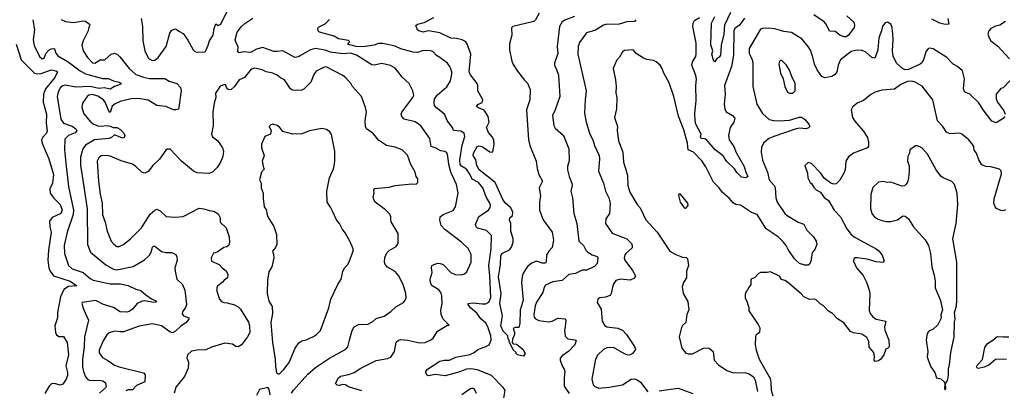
# Model space of a CAD drawing. Extents: x 2199565 to 2323334, y 894172 to 1018966.
# Tile 385 of 440: x 2270953 to 2279795, y 1001525 to 1004855. Entities that reach past the tile are written whole.
import ezdxf

# ---------------------------------------------------------------- set-up
doc = ezdxf.new("R2010")
doc.units = 0

msp = doc.modelspace()

# ---------------------------------------------------------------- linework, layer by layer
at = {"layer": '0CON10XD'}
for points in [[(2272145, 1004488.1), (2272165, 1004490.6), (2272195.8, 1004515), (2272268, 1004615), (2272301.2, 1004735), (2272315, 1004757.5), (2272345, 1004772.5), (2272365, 1004767.5), (2272381.2, 1004751.2), (2272419.7, 1004729.7), (2272462.3, 1004672.3), (2272510, 1004585), (2272525, 1004568), (2272545, 1004562), (2272565, 1004566.7), (2272606.7, 1004563.3), (2272620, 1004570), (2272646, 1004625), (2272656.1, 1004663.9), (2272690, 1004715), (2272699.2, 1004775), (2272715, 1004816.7), (2272735, 1004803.3), (2272760, 1004815), (2272815, 1004932.5)], [(2275616.7, 1004915), (2275586.1, 1004853.9), (2275570.4, 1004839.6), (2275382.5, 1004795), (2275368.6, 1004781.4), (2275372.5, 1004715), (2275352.9, 1004637.1), (2275352.4, 1004585), (2275372.9, 1004482.9), (2275385, 1004452.5), (2275422.9, 1004392.9), (2275485, 1004311.2), (2275512, 1004285), (2275537.5, 1004227.5), (2275534.2, 1004135), (2275503.1, 1004045), (2275515.5, 1003865), (2275523.3, 1003775), (2275535.6, 1003725), (2275590.6, 1003585), (2275599.1, 1003519.1), (2275614.2, 1003464.2), (2275648, 1003405), (2275618, 1003345), (2275630, 1003275), (2275620.5, 1003215), (2275619.5, 1003145), (2275655, 1003057.5), (2275735.8, 1002945), (2275748, 1002875), (2275735, 1002807.5), (2275703.3, 1002775), (2275685, 1002740), (2275680.7, 1002679.3), (2275675, 1002667.5), (2275644, 1002666), (2275602.2, 1002682.2), (2275585, 1002682.5), (2275551.2, 1002668.8), (2275513.3, 1002636.7), (2275473.1, 1002576.9), (2275463.8, 1002546.2), (2275460, 1002495), (2275474, 1002335), (2275448.1, 1002245), (2275444.2, 1002125.8), (2275435, 1002090), (2275401.7, 1002088.3), (2275385, 1002080), (2275396.7, 1002045), (2275396.4, 1002026.4), (2275377.5, 1001985), (2275376.7, 1001955), (2275383.3, 1001943.3), (2275415, 1001940), (2275471.2, 1001895), (2275492.5, 1001855), (2275477.5, 1001832.5), (2275423, 1001843), (2275410, 1001855), (2275410, 1001865), (2275385, 1001887.5), (2275347.5, 1001965), (2275350, 1001975), (2275340, 1001985), (2275337.5, 1002015), (2275294.4, 1002055), (2275275, 1002103.3), (2275290, 1002195), (2275265.4, 1002305), (2275277.1, 1002395), (2275251.6, 1002545), (2275263.9, 1002615), (2275272.1, 1002655), (2275275, 1002732.5), (2275282.5, 1002755), (2275352.2, 1002787.8), (2275368.5, 1002811.5), (2275385.3, 1002855), (2275383.3, 1002886.8), (2275364.6, 1002955), (2275364, 1003025), (2275351.8, 1003055), (2275354.8, 1003075.2), (2275377.1, 1003095), (2275380.5, 1003125), (2275363.4, 1003163.4), (2275315, 1003206.8), (2275295, 1003234.5), (2275221.7, 1003391.7), (2275078.5, 1003505), (2275057.1, 1003545), (2275049.2, 1003595), (2275025.8, 1003635), (2275027.1, 1003655), (2275062.5, 1003715), (2275075, 1003722.2), (2275105, 1003716.7), (2275175, 1003666.4), (2275195, 1003664), (2275200.9, 1003669.1), (2275213, 1003735), (2275211.2, 1003771.2), (2275198.6, 1003798.6), (2275161.7, 1003841.7), (2275143.8, 1003885), (2275168.8, 1003935), (2275159, 1003985), (2275125, 1004043.1), (2275072.2, 1004062.2), (2275056, 1004075), (2275066.7, 1004093.3), (2275105, 1004111.8), (2275111.4, 1004135), (2275067.8, 1004215), (2275067.4, 1004265), (2275061.3, 1004281.3), (2275000.5, 1004360.5), (2274989, 1004385), (2275005.2, 1004544.8), (2274969.6, 1004645), (2274955, 1004659.6), (2274925, 1004673.8), (2274875, 1004686.7), (2274825, 1004689.2), (2274725, 1004736.1), (2274625, 1004755.4), (2274575, 1004742.5), (2274536.7, 1004755), (2274526.7, 1004765), (2274511.7, 1004801.7), (2274524, 1004815), (2274585, 1004829.5), (2274672, 1004875)], [(2277335, 1004920), (2277282.1, 1004805), (2277275.7, 1004725), (2277253.6, 1004625), (2277247.3, 1004535), (2277235, 1004517.5), (2277212.5, 1004505), (2277195, 1004477.5), (2277185, 1004492.5), (2277170, 1004545), (2277178.9, 1004575), (2277159, 1004629), (2277164.7, 1004824.7), (2277195.5, 1004884.5)], [(2278380.5, 1004890.5), (2278443, 1004833), (2278450, 1004805), (2278445.6, 1004785), (2278397.5, 1004715), (2278375, 1004701.9), (2278355, 1004701.4), (2278317, 1004717), (2278275, 1004747.8), (2278225, 1004752.5), (2278194.3, 1004815), (2278177.5, 1004835), (2278085, 1004898.6)], [(2271071.8, 1004855), (2271085.4, 1004765), (2271074.4, 1004675), (2271082.4, 1004622.4), (2271131.5, 1004525), (2271155, 1004502.7), (2271171.9, 1004508.1), (2271188.3, 1004551.7), (2271215, 1004580), (2271235, 1004594.3), (2271257.3, 1004597.3), (2271265, 1004592.5), (2271277.8, 1004555), (2271295, 1004531.1), (2271387.7, 1004477.7), (2271496.3, 1004396.3), (2271545, 1004368.4), (2271695, 1004325.4), (2271746.6, 1004326.6), (2271795, 1004305.5), (2271845, 1004294.4), (2271862, 1004285), (2271862, 1004275), (2271805.3, 1004254.7), (2271765, 1004232.1), (2271715, 1004243.1), (2271662.2, 1004237.8), (2271585, 1004253.2), (2271457.4, 1004247.4), (2271365, 1004266.1), (2271338.9, 1004261.1), (2271315, 1004241.9), (2271298.2, 1004205), (2271290.3, 1004165), (2271321.3, 1003961.3), (2271345, 1003925.6), (2271425, 1003899.6), (2271456.9, 1003875), (2271465.8, 1003855), (2271451.9, 1003838.1), (2271390, 1003815), (2271359.1, 1003780.9), (2271354.7, 1003685.3), (2271366, 1003565), (2271389.6, 1003355), (2271435.9, 1003145), (2271432.7, 1003105), (2271379.2, 1002945), (2271351.8, 1002825), (2271356.4, 1002755), (2271391.5, 1002645), (2271425, 1002616.5), (2271522.9, 1002582.9), (2271585, 1002528.5), (2271612, 1002515), (2271765, 1002480.7), (2271855, 1002480.7), (2271925.4, 1002465.4), (2271994.7, 1002434.7), (2272041.9, 1002421.9), (2272085, 1002381.4), (2272135, 1002345.6), (2272175, 1002330), (2272181.2, 1002325), (2272175, 1002316.7), (2272155, 1002313.1), (2272075, 1002328.5), (2272053.8, 1002325), (2272006.4, 1002303.6), (2271966, 1002255), (2271936.9, 1002233.1), (2271915, 1002226.7), (2271855, 1002231.1), (2271795, 1002268.9), (2271706.1, 1002296.1), (2271635, 1002332.7), (2271512.5, 1002315), (2271510, 1002305), (2271525.8, 1002255), (2271569.4, 1002155), (2271533.8, 1002005), (2271531.5, 1001915), (2271516, 1001804), (2271517.3, 1001735), (2271524.7, 1001695), (2271542.9, 1001645), (2271565, 1001621.2), (2271585, 1001614.4), (2271665, 1001616.7), (2271699.6, 1001609.6), (2271723, 1001593), (2271730, 1001560), (2271723.4, 1001546.6), (2271670.7, 1001499.3)], [(2271325, 1004858), (2271365, 1004837.5), (2271435, 1004829.4), (2271525.5, 1004845.5), (2271545, 1004842.5), (2271580, 1004815), (2271583.3, 1004805), (2271572.5, 1004787.5), (2271568.9, 1004755), (2271522.5, 1004665), (2271511.1, 1004625), (2271524, 1004574), (2271561.8, 1004515), (2271605, 1004466.5), (2271626.6, 1004463.4), (2271675, 1004495.5), (2271716.6, 1004493.4), (2271775, 1004545.8), (2271805, 1004554.3), (2271831.7, 1004541.7), (2271852.2, 1004522.2), (2271934.4, 1004415), (2271995, 1004363.8), (2272065, 1004337.8), (2272117.3, 1004327.3), (2272256.8, 1004326.8), (2272295, 1004304), (2272362.7, 1004282.7), (2272397, 1004247), (2272402.5, 1004215), (2272383, 1004067), (2272377.7, 1004052.3), (2272356.1, 1004043.9), (2272335, 1004044.4), (2272265.3, 1004075.3), (2272185, 1004085.4), (2272105, 1004133.2), (2272035, 1004144.6), (2271965, 1004145.7), (2271855, 1004120.8), (2271809.3, 1004099.3), (2271782.1, 1004077.9), (2271765, 1004021.9), (2271755, 1004026.7), (2271720.5, 1004115), (2271705, 1004136), (2271655, 1004168.6), (2271605, 1004181.7), (2271575, 1004175.8), (2271558.8, 1004165), (2271516.7, 1004105), (2271511.5, 1004065), (2271528.1, 1004008.1), (2271591.1, 1003935), (2271618.6, 1003915), (2271655, 1003902.5), (2271685, 1003898.6), (2271735, 1003902.9), (2271765, 1003899.2), (2271793, 1003887), (2271825, 1003886), (2271858.7, 1003868.7), (2271888.8, 1003835), (2271896, 1003815), (2271890, 1003795), (2271875, 1003789.2), (2271805, 1003820), (2271776, 1003795), (2271755, 1003786.8), (2271625, 1003775.8), (2271545, 1003728.5), (2271520.9, 1003695), (2271499.8, 1003620.2), (2271498.9, 1003545), (2271513, 1003453), (2271558.7, 1003155), (2271561.5, 1002835), (2271588.6, 1002765), (2271725, 1002653.5), (2271794, 1002614), (2271825, 1002608.2), (2271972.8, 1002637.2), (2272073.6, 1002696.4), (2272119.8, 1002740.2), (2272133.3, 1002765), (2272145, 1002810), (2272155, 1002820), (2272165, 1002820.8), (2272225, 1002773.3), (2272265, 1002761.9), (2272315, 1002763.1), (2272354.3, 1002744.3), (2272364.2, 1002724.2), (2272365.7, 1002695.7), (2272346.8, 1002623.2), (2272347.5, 1002595), (2272364.6, 1002524.6), (2272415.7, 1002475), (2272435.6, 1002425), (2272449.2, 1002295), (2272441.3, 1002268.7), (2272415, 1002231.2), (2272413, 1002213), (2272425, 1002194.6), (2272470.9, 1002175), (2272471.2, 1002165), (2272445, 1002130.8), (2272402.5, 1002105), (2272352.5, 1002057.5), (2272325, 1002041.1), (2272300.4, 1002050.4), (2272225, 1002103.8), (2272145, 1002123.3), (2272025, 1002100), (2271885, 1002051.9), (2271855, 1002049.2), (2271805, 1002057.1), (2271755, 1002041.1), (2271735, 1002024.4), (2271700.9, 1001969.1), (2271665.7, 1001885), (2271665, 1001862.5), (2271695, 1001820), (2271745, 1001794.3), (2271805, 1001751.9), (2271845, 1001734.5), (2272065, 1001681.4), (2272080.8, 1001665), (2272077.5, 1001602.5), (2272001.4, 1001568.6), (2271965, 1001529.1), (2271925, 1001530), (2271905, 1001519.5)], [(2272042.9, 1004865), (2272054.3, 1004795), (2272057.1, 1004665), (2272075.8, 1004575), (2272110.8, 1004505), (2272145, 1004488.1)], [(2274025, 1001520), (2273906.1, 1001556.1), (2273880, 1001575), (2273855, 1001576.9), (2273825, 1001566.9), (2273805, 1001571.9), (2273788, 1001585), (2273815, 1001635.7), (2273835, 1001652.2), (2273905, 1001665.6), (2273955.4, 1001684.6), (2274015, 1001724.2), (2274155, 1001794.3), (2274255, 1001809.5), (2274285, 1001823.1), (2274317.5, 1001875), (2274335, 1001956.7), (2274355, 1001976.2), (2274375, 1001982), (2274435, 1001975.8), (2274542.5, 1001952.5), (2274594.1, 1001955.9), (2274645, 1001980), (2274665.5, 1001994.5), (2274705, 1002056), (2274795, 1002110), (2274810, 1002110), (2274755.7, 1002165.7), (2274738.6, 1002205), (2274735.7, 1002245), (2274747.1, 1002305), (2274742.9, 1002375), (2274734.3, 1002405), (2274716.6, 1002426.6), (2274655.8, 1002465), (2274641.1, 1002491.1), (2274639.4, 1002525), (2274655.7, 1002585), (2274650, 1002625), (2274654, 1002645), (2274703.4, 1002666.6), (2274730, 1002665), (2274755, 1002654.4), (2274826, 1002585), (2274865, 1002566.7), (2274917, 1002563), (2274947, 1002573), (2274969.1, 1002590.9), (2275007.1, 1002675), (2275007.1, 1002745), (2274979.3, 1002799.3), (2274920, 1002855), (2274769.8, 1002969.8), (2274739.2, 1003005), (2274726.7, 1003055), (2274730, 1003085), (2274755.7, 1003104.3), (2274845, 1003140), (2274865.6, 1003175), (2274889.4, 1003295), (2274874.5, 1003375), (2274824, 1003485), (2274807.3, 1003555), (2274798.3, 1003628.3), (2274787.4, 1003657.4), (2274769.7, 1003669.7), (2274735, 1003678.1), (2274684.5, 1003704.5), (2274649.2, 1003715), (2274635, 1003788.8), (2274555, 1003901.4), (2274505, 1003937.1), (2274405, 1003960.8), (2274384.3, 1003984.3), (2274378.8, 1004005), (2274384, 1004025), (2274483.1, 1004155), (2274491.1, 1004175), (2274482.9, 1004215), (2274450.9, 1004280.9), (2274388.3, 1004338.3), (2274360.6, 1004375), (2274325, 1004418.8), (2274283, 1004443), (2274205, 1004461.1), (2274135, 1004446.4), (2274115, 1004449.5), (2273978.9, 1004535), (2273925, 1004554.1), (2273855, 1004549.5), (2273745, 1004562.8), (2273695, 1004580.9), (2273605, 1004595.3), (2273565, 1004585.3), (2273455, 1004521.8), (2273425, 1004516.4), (2273315, 1004576.3), (2273265, 1004568.4), (2273235, 1004570.5), (2273135, 1004604), (2273078.8, 1004591.2), (2273025, 1004560.3), (2272963.5, 1004566.5), (2272925, 1004556.7), (2272911.2, 1004565), (2272914.2, 1004615), (2272895.5, 1004645.5), (2272888.9, 1004675), (2272907, 1004743), (2272945.4, 1004795), (2272975, 1004821.8), (2273045, 1004867.3)], [(2275297.8, 1001435), (2275311.5, 1001525), (2275295, 1001551.4), (2275188.7, 1001658.7), (2275065, 1001708.1), (2275005, 1001718.7), (2274965, 1001714.3), (2274905, 1001690), (2274775, 1001656.5), (2274685, 1001666.9), (2274624.1, 1001654.1), (2274610.7, 1001660.7), (2274600.7, 1001680.7), (2274601.2, 1001695), (2274616.2, 1001715), (2274724.6, 1001785.4), (2274764.6, 1001795.4), (2274813, 1001797), (2274868.1, 1001821.9), (2274995, 1001845.3), (2275035, 1001865.4), (2275068.5, 1001891.5), (2275140.1, 1001919.9), (2275167.8, 1001935), (2275185.4, 1001975), (2275184.5, 1002015.5), (2275157.7, 1002095), (2275138.2, 1002128.2), (2275095, 1002168.5), (2275056.8, 1002216.8), (2275002, 1002265), (2274980.8, 1002295), (2274980, 1002305), (2275025, 1002312.3), (2275105, 1002301.2), (2275137.6, 1002302.4), (2275165, 1002317.5), (2275185, 1002360), (2275176.2, 1002555), (2275166.1, 1002645), (2275185.9, 1002795), (2275189.2, 1002915), (2275145, 1002960.8), (2275063, 1002983), (2275051.5, 1002995), (2275046.5, 1003015), (2275075, 1003087.5), (2275162.5, 1003145), (2275178.8, 1003168.8), (2275181.9, 1003185), (2275175.6, 1003205), (2275143.3, 1003263.3), (2275112.2, 1003345), (2275073.3, 1003393.2), (2275015, 1003423.2), (2274996, 1003466), (2274965, 1003512.9), (2274919.4, 1003539.4), (2274908, 1003555), (2274904, 1003595), (2274925, 1003728.8), (2274949.1, 1003805), (2274945.7, 1003835), (2274915, 1003853.5), (2274849.7, 1003859.7), (2274840.8, 1003885), (2274794.1, 1003944.1), (2274767.8, 1004005), (2274695, 1004062.5), (2274679.2, 1004085), (2274674, 1004105), (2274678, 1004145), (2274705, 1004179.4), (2274788.9, 1004251.1), (2274821.4, 1004305), (2274834, 1004365), (2274834.2, 1004385), (2274816.7, 1004435), (2274794.2, 1004464.2), (2274726, 1004515), (2274694.5, 1004534.5), (2274665, 1004565.8), (2274645, 1004574.2), (2274575, 1004577.5), (2274525, 1004560), (2274485, 1004564.4), (2274375, 1004593.7), (2274325, 1004615.7), (2274215, 1004641.8), (2274175, 1004640.8), (2274135, 1004626.8), (2274038.5, 1004611.5), (2273975, 1004614.4), (2273898, 1004635), (2273916.8, 1004655), (2273905, 1004669.2), (2273815, 1004684.3), (2273775.5, 1004705.5), (2273644.1, 1004744.1), (2273633.3, 1004755), (2273630, 1004775), (2273635, 1004787.5), (2273695, 1004816.7), (2273735, 1004856.7)], [(2275936, 1004884), (2275855, 1004854), (2275825.5, 1004835), (2275799.5, 1004795), (2275780.8, 1004615), (2275785, 1004550), (2275754.2, 1004465), (2275755.8, 1004445), (2275773.9, 1004406.1), (2275791.4, 1004355), (2275804.3, 1004165), (2275761.9, 1004045), (2275737.1, 1003995), (2275749.4, 1003905), (2275760.5, 1003880.5), (2275835.8, 1003815), (2275883.8, 1003695), (2275887.3, 1003587.3), (2275873.3, 1003535), (2275872.7, 1003505), (2275886.2, 1003446.2), (2275912.2, 1003385), (2275914.4, 1003365), (2275901.9, 1003315), (2275918.1, 1003255), (2275928.1, 1003115), (2275956.4, 1003025), (2275975.6, 1002865.6), (2276015, 1002827.5), (2276037.8, 1002785), (2276055, 1002766.9), (2276095, 1002741.9), (2276130.8, 1002730.8), (2276141.2, 1002725), (2276143.8, 1002715), (2276140, 1002665), (2276115, 1002636.9), (2276045, 1002604.5), (2276005, 1002603.5), (2275945.4, 1002574.6), (2275885.6, 1002564.4), (2275825, 1002512.5), (2275740.3, 1002499.7), (2275675, 1002468.8), (2275662.7, 1002447.3), (2275652, 1002405), (2275595, 1002317.1), (2275582.9, 1002285), (2275569.2, 1002205), (2275573.3, 1002183.3), (2275585, 1002165.8), (2275615, 1002153.3), (2275705, 1002141.1), (2275735, 1002146.9), (2275785, 1002172.5), (2275847.6, 1002167.6), (2275857.5, 1002155), (2275852.9, 1002095), (2275844.4, 1002065), (2275850.7, 1002010.7), (2275875, 1001988.6), (2275938.9, 1001978.9), (2275951.7, 1001971.7), (2275937.5, 1001935), (2275885, 1001875.8), (2275823.8, 1001835), (2275806.2, 1001815), (2275806, 1001795), (2275824.5, 1001744.5), (2275842.5, 1001715), (2275847.1, 1001695), (2275841.1, 1001635), (2275843.4, 1001563.4), (2275887.1, 1001495)], [(2276485.6, 1004855), (2276475, 1004838), (2276405, 1004836.5), (2276335, 1004813.3), (2276217.4, 1004812.6), (2276195, 1004806.5), (2276125, 1004760.6), (2276044.4, 1004735.6), (2275979.6, 1004650.4), (2275967.3, 1004615), (2275964.5, 1004545), (2276039.1, 1004215), (2276030, 1004135), (2276024.4, 1004015), (2276041.5, 1003935), (2276072.2, 1003825), (2276100.6, 1003775), (2276113.5, 1003725), (2276155.6, 1003635), (2276160.6, 1003605), (2276149.4, 1003495), (2276196.9, 1003385), (2276213.3, 1003315), (2276243.1, 1003255), (2276254.3, 1003205), (2276250, 1003115), (2276216.2, 1003065), (2276213.3, 1003025), (2276275, 1002938), (2276403.8, 1002885), (2276445.8, 1002845), (2276454.2, 1002825), (2276454, 1002805), (2276396, 1002755), (2276387, 1002743), (2276380.8, 1002715), (2276388.1, 1002695), (2276455, 1002602), (2276481.9, 1002555), (2276475, 1002532.9), (2276435, 1002514.4), (2276345.5, 1002524.5), (2276307.4, 1002512.6), (2276282.9, 1002475), (2276264.5, 1002395.5), (2276255, 1002378), (2276215, 1002361.4), (2276163, 1002357), (2276145, 1002342.5), (2276138.8, 1002315), (2276173.4, 1002253.4), (2276184.2, 1002145), (2276205, 1002111.2), (2276225, 1002094.3), (2276325, 1002084.2), (2276365, 1002064.2), (2276403.1, 1002025), (2276475, 1001920), (2276483.8, 1001895), (2276481.2, 1001885), (2276456.7, 1001855), (2276436.7, 1001843.3), (2276415, 1001841.4), (2276385, 1001852), (2276285, 1001908.5), (2276225, 1001906.4), (2276195, 1001891.4), (2276144.2, 1001845), (2276122.9, 1001805), (2276090, 1001625), (2276102.9, 1001575), (2276118.9, 1001558.9), (2276155, 1001545.6), (2276246.2, 1001553.8), (2276365, 1001575.7), (2276445, 1001624.2), (2276475, 1001627.1), (2276499.3, 1001619.3), (2276528.9, 1001598.9), (2276595, 1001510)], [(2279800, 1003985), (2279785, 1003966.7), (2279723, 1003927), (2279682.3, 1003942.3), (2279604.4, 1004045), (2279567.1, 1004107.1), (2279485, 1004186), (2279445, 1004204), (2279434, 1004215), (2279427.5, 1004237.5), (2279438.9, 1004325), (2279420.6, 1004395), (2279375, 1004434.4), (2279335, 1004454.2), (2279280.6, 1004515), (2279155, 1004592.5), (2279125, 1004598.8), (2279104.2, 1004585.8), (2279092, 1004565), (2279070, 1004495), (2279053.5, 1004466.5), (2279039.2, 1004455), (2278935, 1004406.1), (2278905, 1004404.7), (2278880.6, 1004415), (2278830.7, 1004460.7), (2278797.9, 1004525), (2278790.4, 1004575), (2278798.3, 1004678.3), (2278794.3, 1004725.7), (2278788.6, 1004785), (2278775, 1004813.3), (2278745, 1004833.3), (2278725, 1004826.7), (2278702.7, 1004797.3), (2278693.3, 1004755), (2278667.3, 1004692.7), (2278659.4, 1004585), (2278635, 1004516.2), (2278625, 1004510), (2278605, 1004514), (2278548.8, 1004565), (2278515, 1004578.6), (2278475, 1004580), (2278421.2, 1004568.8), (2278324.5, 1004495.5), (2278303.3, 1004445), (2278291.1, 1004385), (2278276.9, 1004363.1), (2278245, 1004344.4), (2278185, 1004331.4), (2278158, 1004345), (2278114.4, 1004405), (2278090.6, 1004455), (2278077.2, 1004517.2), (2278055, 1004580), (2278035, 1004613.8), (2277978.7, 1004678.7), (2277885, 1004740), (2277815, 1004749.1), (2277733.3, 1004773.3), (2277677.8, 1004777.8), (2277625, 1004775.5), (2277605, 1004768.6), (2277505, 1004597.5), (2277504.5, 1004555), (2277530.5, 1004495), (2277536.2, 1004465), (2277537.1, 1004255), (2277572.5, 1004095), (2277625, 1004010.8), (2277685, 1003959.5), (2277725, 1003948.8), (2277775, 1003945.9), (2277867.1, 1003952.9), (2277955, 1003980), (2277975, 1003978.9), (2278001.3, 1003961.3), (2278038.8, 1003915), (2278047.5, 1003895), (2278038, 1003882), (2278015.5, 1003874.5), (2277955, 1003878.9), (2277925, 1003874.4), (2277725.2, 1003804.8), (2277681.3, 1003788.7), (2277631.4, 1003745), (2277615, 1003707.5), (2277610.6, 1003665), (2277622.8, 1003592.8), (2277668.1, 1003485), (2277682.9, 1003415), (2277728, 1003365), (2277736.9, 1003346.9), (2277743.1, 1003255), (2277756.9, 1003215), (2277825.5, 1003115), (2277845, 1003095.5), (2277945, 1003036.2), (2277995, 1003018), (2278021.9, 1002965), (2278083.1, 1002905), (2278105.6, 1002865), (2278112.3, 1002837.7), (2278096.7, 1002795), (2278068.3, 1002761.7), (2278058.8, 1002685), (2278049.2, 1002660.8), (2278035, 1002650), (2278005, 1002650), (2277955, 1002664), (2277910.8, 1002705), (2277855, 1002789.1), (2277837, 1002827), (2277810.1, 1002860.1), (2277765, 1002902.9), (2277656.2, 1002975), (2277575, 1003104.4), (2277525, 1003122.9), (2277425, 1003188.6), (2277383, 1003193), (2277359.3, 1003209.3), (2277325, 1003251.4), (2277262.9, 1003305), (2277234.6, 1003344.6), (2277185, 1003395.8), (2277115, 1003532), (2277077.8, 1003587.8), (2277002.9, 1003665), (2276956.7, 1003685), (2276949.5, 1003745), (2276916.8, 1003866.8), (2276869.4, 1003989.4), (2276825.9, 1004164.1), (2276785, 1004286.7), (2276737.5, 1004375), (2276724, 1004415), (2276705, 1004446.2), (2276667.3, 1004477.3), (2276645, 1004488), (2276585, 1004496), (2276555, 1004508), (2276490.6, 1004550.6), (2276465, 1004580), (2276455, 1004583.8), (2276385, 1004577.5), (2276365, 1004567.5), (2276340.7, 1004519.3), (2276312.7, 1004487.3), (2276283.8, 1004415), (2276304.1, 1004315.9), (2276310, 1004255), (2276307.3, 1004197.3), (2276314, 1004155), (2276312.5, 1004055), (2276295.8, 1003975), (2276322.9, 1003895), (2276319.2, 1003855), (2276330, 1003765), (2276368.9, 1003665), (2276375.6, 1003575), (2276401.2, 1003488.8), (2276411.1, 1003455), (2276412.9, 1003365), (2276433.1, 1003305), (2276498.6, 1003195), (2276524.5, 1003164.5), (2276575.6, 1003055.6), (2276677.2, 1002947.2), (2276790, 1002775), (2276845, 1002744), (2276905, 1002722), (2276937.7, 1002717.7), (2276950, 1002705), (2276959.2, 1002645), (2276942, 1002595), (2276941.2, 1002535), (2276913.8, 1002495), (2276902.5, 1002455), (2276912.5, 1002395), (2276951.7, 1002321.7), (2276963, 1002247), (2276943.9, 1002206.1), (2276936.2, 1002135), (2276905, 1002107.5), (2276895, 1002090), (2276873.8, 1002005), (2276900, 1001905), (2276923.6, 1001873.6), (2276935, 1001860), (2276955, 1001853.3), (2276995, 1001853.8), (2277093.8, 1001903.8), (2277115, 1001908), (2277145, 1001903.8), (2277182, 1001875), (2277188.6, 1001795), (2277230, 1001755), (2277304, 1001704), (2277355, 1001684.4), (2277475, 1001680.9), (2277505, 1001672.5), (2277543.1, 1001645), (2277558.9, 1001615), (2277578.5, 1001515)], [(2277462.9, 1004867.1), (2277418.1, 1004805), (2277375, 1004776.4), (2277365.3, 1004755), (2277363.6, 1004536.4), (2277346.4, 1004435), (2277281.3, 1004265), (2277288.9, 1004185), (2277278.1, 1004095), (2277284.3, 1004055), (2277298.3, 1004028.3), (2277355, 1003993.8), (2277375, 1003970), (2277367.5, 1003935), (2277333.3, 1003886.7), (2277317.3, 1003815), (2277325.4, 1003775), (2277365.3, 1003715.3), (2277387.3, 1003662.7), (2277460, 1003535), (2277474.2, 1003484.2), (2277493, 1003447), (2277475, 1003432.9), (2277435, 1003438.6), (2277393, 1003483), (2277373.1, 1003515), (2277302, 1003582), (2277270.5, 1003630.5), (2277197.8, 1003685), (2277125, 1003773.8), (2277105, 1003784.7), (2277075, 1003788.2), (2277068.2, 1003795), (2277071.7, 1003825), (2277025.9, 1003915), (2277018.3, 1003948.3), (2277015.3, 1004015), (2277028.9, 1004125), (2277026.2, 1004263.8), (2277031.1, 1004321.1), (2277024.6, 1004354.6), (2276990.5, 1004445), (2276994.3, 1004475), (2277024.2, 1004525), (2277028.6, 1004545), (2277027.5, 1004645), (2277021.2, 1004675), (2276997.1, 1004795), (2276999.6, 1004825), (2277013.4, 1004846.6), (2277058.1, 1004875)], [(2279289.2, 1004865), (2279296.7, 1004813.3), (2279265, 1004812), (2279215, 1004822.5), (2279145, 1004859.2)], [(2279805, 1004837.5), (2279755, 1004805.6), (2279715, 1004795.6), (2279674, 1004775), (2279657.1, 1004755), (2279648.9, 1004725), (2279661.8, 1004685), (2279675, 1004665.7), (2279738.2, 1004618.2), (2279843.1, 1004503.1)], [(2270920.4, 1004635), (2270965.5, 1004495), (2271085, 1004374.7), (2271115, 1004368.6), (2271145, 1004371.1), (2271235, 1004403.9), (2271276.3, 1004396.3), (2271291.9, 1004385), (2271268.4, 1004335), (2271183.8, 1004235), (2271166.5, 1004185), (2271164.3, 1004115), (2271192, 1004005), (2271190, 1003925), (2271200.5, 1003855), (2271194.3, 1003835), (2271160.8, 1003799.2), (2271149.4, 1003775), (2271153.1, 1003745), (2271165, 1003716.7), (2271215.5, 1003605), (2271255.3, 1003465), (2271246.2, 1003385), (2271224.4, 1003335), (2271225.6, 1003295), (2271259.9, 1003249.9), (2271314.7, 1003195), (2271334.8, 1003145), (2271321.6, 1003115), (2271243.5, 1003076.5), (2271221.5, 1003045), (2271223.1, 1002995), (2271235.5, 1002945.5), (2271210.3, 1002785), (2271205.3, 1002694.7), (2271214.7, 1002625), (2271227.6, 1002595), (2271257.3, 1002555), (2271404.4, 1002505), (2271466.9, 1002465), (2271391.7, 1002458.3), (2271350.2, 1002429.8), (2271318.5, 1002365), (2271293.1, 1002225), (2271292.5, 1002175), (2271269.2, 1002105), (2271274.1, 1002044.1), (2271283.9, 1002023.9), (2271305, 1002010), (2271345, 1002007.5), (2271379.2, 1001955), (2271392.1, 1001845), (2271367.1, 1001745), (2271381.2, 1001685), (2271380.7, 1001659.3), (2271370, 1001625), (2271339.1, 1001580.9), (2271315, 1001570.8), (2271265, 1001586.9), (2271237.3, 1001582.7), (2271217, 1001563), (2271177.1, 1001495)], [(2277895, 1004193.3), (2277916.2, 1004215), (2277916, 1004285), (2277888.8, 1004335), (2277865, 1004400), (2277838.8, 1004445), (2277798.3, 1004488.3), (2277785, 1004487.5), (2277775, 1004480), (2277770, 1004455), (2277786.7, 1004375), (2277810, 1004325), (2277823.3, 1004255), (2277847.5, 1004205), (2277865, 1004193.3), (2277895, 1004193.3)], [(2273395, 1001498.8), (2273412.2, 1001525), (2273539.1, 1001670.9), (2273610.7, 1001729.3), (2273734.8, 1001815.2), (2273882, 1001895), (2273899.2, 1001915), (2273915.5, 1001974.5), (2273937.6, 1002062.4), (2273955.7, 1002094.3), (2273995, 1002116), (2274079.7, 1002120.3), (2274125.4, 1002144.6), (2274155, 1002170), (2274225, 1002192.5), (2274286.9, 1002233.1), (2274332, 1002275), (2274400, 1002315), (2274416, 1002335), (2274422, 1002355), (2274420, 1002395), (2274396.7, 1002475), (2274355, 1002558), (2274325, 1002592.5), (2274255, 1002630.8), (2274234.6, 1002654.6), (2274228.1, 1002675), (2274230.9, 1002719.1), (2274250.9, 1002759.1), (2274270.3, 1002779.7), (2274334, 1002816), (2274352, 1002845), (2274350.8, 1002935), (2274289.7, 1003039.7), (2274284.3, 1003055), (2274285.8, 1003085), (2274276.6, 1003106.6), (2274236.4, 1003146.4), (2274145.8, 1003215.8), (2274133.8, 1003235), (2274126.7, 1003265), (2274136.7, 1003295), (2274133.6, 1003326.4), (2274143, 1003337), (2274270.7, 1003349.3), (2274324.2, 1003365.8), (2274475, 1003378.8), (2274513, 1003377), (2274527, 1003393), (2274527.5, 1003425), (2274513.3, 1003445), (2274503.8, 1003485), (2274465.8, 1003555), (2274435, 1003637.5), (2274387.5, 1003685), (2274325, 1003710), (2274246.7, 1003725), (2274175, 1003772), (2274128.9, 1003828.9), (2274067.1, 1003875), (2274059.4, 1003895), (2274055.7, 1003945), (2274065.8, 1004025.8), (2274058, 1004065), (2274021.2, 1004165), (2273942.5, 1004255), (2273929.3, 1004279.3), (2273882.1, 1004332.1), (2273855, 1004352.5), (2273705, 1004430), (2273680, 1004425), (2273615, 1004391.2), (2273595, 1004363.3), (2273566.8, 1004293.2), (2273505, 1004232), (2273485, 1004222), (2273435, 1004218), (2273403.2, 1004223.2), (2273384, 1004235), (2273330, 1004315), (2273295, 1004332), (2273265, 1004355.6), (2273225, 1004375.6), (2273165.8, 1004385.8), (2273130, 1004405), (2273065, 1004419.5), (2273030.5, 1004409.5), (2272970.8, 1004335), (2272925, 1004314.2), (2272878.8, 1004251.2), (2272852.7, 1004227.3), (2272835, 1004224), (2272820.9, 1004230.9), (2272810, 1004245), (2272805, 1004266.7), (2272795, 1004273.3), (2272753.6, 1004256.4), (2272712.5, 1004195), (2272714.2, 1004155), (2272700, 1004105), (2272688, 1004025), (2272689.2, 1003905), (2272675.7, 1003825.7), (2272685, 1003802), (2272732.5, 1003765), (2272775, 1003702.5), (2272781.9, 1003675), (2272778.1, 1003625), (2272757.5, 1003575), (2272725, 1003526.7), (2272683.9, 1003486.1), (2272652.3, 1003472.3), (2272545, 1003479.2), (2272515, 1003492.5), (2272404.3, 1003585), (2272305, 1003692.5), (2272278.3, 1003691.7), (2272265, 1003682.5), (2272207.4, 1003602.6), (2272147.5, 1003545), (2272105, 1003490), (2272075, 1003476.9), (2272049.2, 1003485), (2271996.7, 1003536.7), (2271965, 1003555.6), (2271865, 1003587.8), (2271765, 1003630), (2271734.5, 1003635.5), (2271685, 1003630.8), (2271662, 1003615), (2271648.6, 1003585), (2271660.9, 1003405), (2271676.8, 1003286.8), (2271693.8, 1003205), (2271695, 1003102.5), (2271718.9, 1003035), (2271737.5, 1002955), (2271775.4, 1002865.4), (2271797.4, 1002837.4), (2271825, 1002815.8), (2271845, 1002816.9), (2271885, 1002834.4), (2271949.2, 1002885), (2272045.6, 1002985), (2272123.3, 1003106.7), (2272166.4, 1003143.6), (2272185, 1003151.9), (2272215, 1003138.6), (2272267, 1003087), (2272345, 1003080), (2272422.1, 1003087.9), (2272565, 1003160.5), (2272605.4, 1003155.4), (2272655, 1003139.4), (2272695, 1003136), (2272735, 1003110), (2272753.8, 1003075), (2272753.3, 1003035), (2272806, 1002985), (2272834, 1002905), (2272836.2, 1002855), (2272829.5, 1002830.5), (2272812.5, 1002815), (2272785, 1002806.7), (2272725, 1002767.5), (2272693.9, 1002756.1), (2272671.2, 1002715), (2272674, 1002684), (2272743.3, 1002655), (2272770, 1002625), (2272807, 1002597), (2272822.5, 1002565), (2272820, 1002535), (2272788.8, 1002515), (2272775, 1002496.7), (2272729.3, 1002460.7), (2272723.3, 1002445), (2272723.8, 1002415), (2272746.2, 1002345), (2272765, 1002322), (2272785, 1002312.5), (2272815, 1002310.8), (2272882.9, 1002292.9), (2272914.5, 1002274.5), (2272935, 1002254.2), (2273006.2, 1002136.2), (2273015.5, 1002105), (2273020, 1002045), (2272999.2, 1002005), (2272944.2, 1001935), (2272915, 1001915.7), (2272895, 1001919.2), (2272865, 1001939.2), (2272795, 1001947.3), (2272675, 1001913.8), (2272625, 1001890), (2272545, 1001884.5), (2272495, 1001877.5), (2272460, 1001845), (2272454.1, 1001815.9), (2272467.3, 1001777.3), (2272464.2, 1001725), (2272432.1, 1001647.9), (2272355.5, 1001554.5), (2272340, 1001500)], [(2279805, 1003146.2), (2279785, 1003138.8), (2279765, 1003140), (2279725, 1003160), (2279713.8, 1003175), (2279702, 1003205), (2279704, 1003245), (2279768.9, 1003471.1), (2279765.8, 1003495.8), (2279751.7, 1003511.7), (2279675, 1003534), (2279630, 1003535), (2279592.3, 1003552.3), (2279566, 1003595), (2279546.2, 1003655), (2279525, 1003682.5), (2279521.2, 1003715), (2279505, 1003743.3), (2279476.3, 1003776.3), (2279415, 1003826), (2279395, 1003836.2), (2279305, 1003830), (2279275.5, 1003845.5), (2279243.8, 1003893.8), (2279195.6, 1003945), (2279152, 1004135), (2279057.3, 1004257.3), (2278994.6, 1004294.6), (2278965, 1004302.1), (2278925, 1004300), (2278865, 1004272.7), (2278809.1, 1004230.9), (2278695, 1004221.4), (2278636.8, 1004203.2), (2278596.8, 1004183.2), (2278529.7, 1004130.3), (2278474.4, 1004105.6), (2278432.3, 1004067.7), (2278420, 1004045), (2278432, 1003975), (2278452.1, 1003942.1), (2278529.2, 1003855), (2278568.1, 1003795), (2278577.1, 1003755), (2278575, 1003720), (2278566.2, 1003705), (2278440, 1003655), (2278395, 1003624), (2278373.3, 1003585), (2278366.4, 1003505), (2278355, 1003476.2), (2278318, 1003412), (2278285, 1003381.2), (2278265, 1003378), (2278237, 1003387), (2278179.5, 1003429.5), (2278145, 1003480), (2278065, 1003563.3), (2278035, 1003572.5), (2278002.5, 1003545), (2278026.7, 1003475), (2278031.2, 1003435), (2278051.7, 1003391.7), (2278065, 1003382.5), (2278086.7, 1003345), (2278105, 1003326.7), (2278145.9, 1003305.9), (2278177.3, 1003257.3), (2278215, 1003231.2), (2278266.2, 1003145), (2278323.8, 1003085), (2278381.4, 1002975), (2278419.2, 1002925), (2278455, 1002898.1), (2278645.4, 1002795.4), (2278668, 1002778), (2278698.8, 1002738.8), (2278717.5, 1002685), (2278705, 1002673.3), (2278645, 1002680.8), (2278565, 1002704.4), (2278475, 1002716.5), (2278455.7, 1002714.3), (2278445, 1002706), (2278441.4, 1002685), (2278468.8, 1002625), (2278527, 1002557), (2278557.3, 1002497.3), (2278580, 1002435), (2278586.2, 1002395), (2278582, 1002245), (2278590, 1002215), (2278615, 1002186), (2278645, 1002164.2), (2278730, 1002145), (2278720, 1002095), (2278721.5, 1002065), (2278757.1, 1001975), (2278761.7, 1001918.3), (2278755, 1001906.7), (2278731.2, 1001895), (2278712.5, 1001845), (2278687.5, 1001805), (2278665, 1001789.2), (2278634.2, 1001784.2), (2278626.4, 1001796.4), (2278630, 1001825), (2278622.5, 1001865), (2278582.2, 1001912.2), (2278579.4, 1001965), (2278559.5, 1001999.5), (2278515, 1002028.9), (2278440.3, 1002040.3), (2278415, 1002054), (2278355, 1002130), (2278298.3, 1002168.3), (2278252.5, 1002215), (2278215.9, 1002235.9), (2278167.7, 1002287.7), (2278141.2, 1002301.2), (2278105, 1002337.5), (2278095, 1002342.5), (2278045, 1002341.2), (2277995, 1002363.8), (2277971.7, 1002391.7), (2277847.9, 1002497.9), (2277825, 1002512), (2277795, 1002520), (2277775, 1002550), (2277695, 1002590), (2277665, 1002582.5), (2277605, 1002582.5), (2277585, 1002572.5), (2277555, 1002537.5), (2277522.5, 1002525), (2277517.5, 1002515), (2277518.8, 1002475), (2277496.7, 1002445), (2277493, 1002427), (2277476.4, 1002413.6), (2277466.7, 1002385), (2277466.7, 1002355), (2277485, 1002317.5), (2277500, 1002265), (2277500.5, 1002240.5), (2277586, 1002115), (2277600, 1002085), (2277596.2, 1002045), (2277565, 1002020), (2277560, 1002005), (2277558, 1001935), (2277565.8, 1001885), (2277595, 1001806.2), (2277691.6, 1001631.6), (2277699.2, 1001595), (2277702.1, 1001525), (2277715.4, 1001475.4)], [(2279845, 1004304.4), (2279785, 1004241.4), (2279764.3, 1004235.7), (2279722.5, 1004185), (2279723.5, 1004143.5), (2279732.8, 1004112.8), (2279790, 1004035), (2279803.8, 1004005)], [(2273272.3, 1001672.3), (2273285, 1001673.8), (2273325, 1001711.2), (2273373.8, 1001775), (2273427.3, 1001902.7), (2273458.8, 1001951.2), (2273485, 1001968.8), (2273525, 1001978), (2273592.1, 1002007.9), (2273618.8, 1002025), (2273655, 1002063.3), (2273727.8, 1002265), (2273747.4, 1002342.6), (2273810, 1002475), (2273841.2, 1002525), (2273855, 1002592.5), (2273870, 1002625), (2273897.3, 1002652.7), (2273907.7, 1002672.3), (2273948, 1002775), (2273946.2, 1002795), (2273919.5, 1002859.5), (2273875, 1002940), (2273848, 1002975), (2273824, 1003025), (2273797.9, 1003057.9), (2273761.4, 1003135), (2273745, 1003171.2), (2273714.4, 1003215), (2273711.9, 1003315), (2273735.8, 1003435), (2273772, 1003515), (2273777.5, 1003542.5), (2273784, 1003585), (2273783.8, 1003675), (2273753.9, 1003823.9), (2273737.7, 1003847.7), (2273707.7, 1003867.7), (2273665, 1003877.1), (2273554.3, 1003855.7), (2273485, 1003830.8), (2273405, 1003827.5), (2273315, 1003850), (2273290, 1003885), (2273265, 1003903.3), (2273225, 1003916.7), (2273209.3, 1003910.7), (2273193.3, 1003895), (2273210, 1003855), (2273203.8, 1003826.2), (2273154, 1003805), (2273123.6, 1003736.4), (2273124.5, 1003705), (2273147.1, 1003635), (2273131.2, 1003585), (2273143.3, 1003523.3), (2273150, 1003515), (2273123.9, 1003486.1), (2273106.7, 1003415), (2273121.2, 1003385), (2273120, 1003345), (2273140, 1003295), (2273138.3, 1003248.3), (2273148, 1003175), (2273170, 1003145), (2273171.2, 1003115), (2273182, 1003085), (2273235, 1002997.5), (2273258, 1002925), (2273260.8, 1002835), (2273250.9, 1002809.1), (2273223.3, 1002775), (2273233.3, 1002745), (2273233.8, 1002715), (2273218, 1002635), (2273190.6, 1002589.4), (2273178.1, 1002515), (2273175.5, 1002395), (2273190.8, 1002325), (2273219.5, 1002279.5), (2273221.9, 1002215), (2273209.4, 1002135), (2273222.9, 1001955), (2273246.9, 1001805), (2273248.8, 1001735), (2273257.5, 1001685), (2273272.3, 1001672.3)], [(2279265, 1001530), (2279270, 1001545), (2279268.3, 1001581.7), (2279287.5, 1001625), (2279295, 1001660), (2279294, 1001715), (2279304.2, 1001755), (2279314.2, 1001865), (2279345.7, 1002005), (2279348.8, 1002141.2), (2279354.2, 1002165), (2279348.3, 1002221.7), (2279366, 1002285), (2279370, 1002335), (2279370, 1002675), (2279334.2, 1002885), (2279361.9, 1003025), (2279378.9, 1003195), (2279371.9, 1003295), (2279346.9, 1003375), (2279325, 1003400), (2279245, 1003433.8), (2279225, 1003448.8), (2279183.8, 1003505), (2279106.8, 1003646.8), (2279055, 1003703.3), (2279015, 1003722.5), (2278998.3, 1003721.7), (2278947.5, 1003685), (2278942.5, 1003655), (2278928.8, 1003625), (2278926.7, 1003585), (2278940.7, 1003540.7), (2278941.2, 1003495), (2278936.2, 1003435), (2278926.2, 1003395), (2278915, 1003376.7), (2278897.7, 1003362.3), (2278875, 1003358), (2278775, 1003393.8), (2278745, 1003392), (2278705, 1003400), (2278665, 1003396.2), (2278615, 1003347.5), (2278596.2, 1003285), (2278594.2, 1003155), (2278608.8, 1003108.8), (2278628.8, 1003085), (2278656.7, 1003065), (2278685, 1003054), (2278735, 1003042.5), (2278775, 1003042), (2278835, 1003058), (2278885, 1003094), (2278905, 1003090), (2278934, 1003065), (2278980, 1002995), (2279085, 1002876.7), (2279116, 1002825), (2279132.5, 1002755), (2279143.3, 1002635), (2279165, 1002560), (2279173.3, 1002505), (2279173.3, 1002445), (2279223.3, 1002333.3), (2279240, 1002245), (2279226, 1002205), (2279227, 1002173), (2279197, 1002113), (2279155.8, 1002074.2), (2279116.7, 1002055), (2279104, 1002035), (2279092.5, 1001975), (2279110, 1001875), (2279103, 1001823), (2279136.7, 1001735), (2279170, 1001685), (2279185, 1001637.5), (2279225, 1001627.5), (2279257, 1001597), (2279262.5, 1001575), (2279257.5, 1001545), (2279265, 1001530)], [(2276935, 1003162.5), (2276956.7, 1003185), (2276953.3, 1003205), (2276888.3, 1003288.3), (2276875, 1003290), (2276870, 1003275), (2276884.1, 1003214.1), (2276915, 1003172.5), (2276925, 1003162.5), (2276935, 1003162.5)], [(2279815, 1001801.2), (2279785, 1001806), (2279715, 1001802.2), (2279655, 1001751.1), (2279615, 1001732.9), (2279565, 1001720), (2279552.5, 1001725), (2279546.7, 1001735), (2279554, 1001755), (2279598.8, 1001801.2), (2279620.8, 1001909.2), (2279645, 1001944.2), (2279692.5, 1001975), (2279730.9, 1002009.1), (2279785.6, 1002005.6), (2279835, 1002004.4)], [(2273203.3, 1001485), (2273192.5, 1001535), (2273181.7, 1001551.7), (2273105, 1001532.5), (2273080.5, 1001479.5)], [(2275053.8, 1001495), (2275035.8, 1001535.8), (2275015, 1001543.3), (2274994.2, 1001535.8), (2274924.5, 1001485.5)], [(2276695, 1001520.9), (2276865, 1001544.3), (2276996.8, 1001496.8)]]:
    msp.add_lwpolyline(points, dxfattribs=at)

doc.saveas('drawing.dxf')
